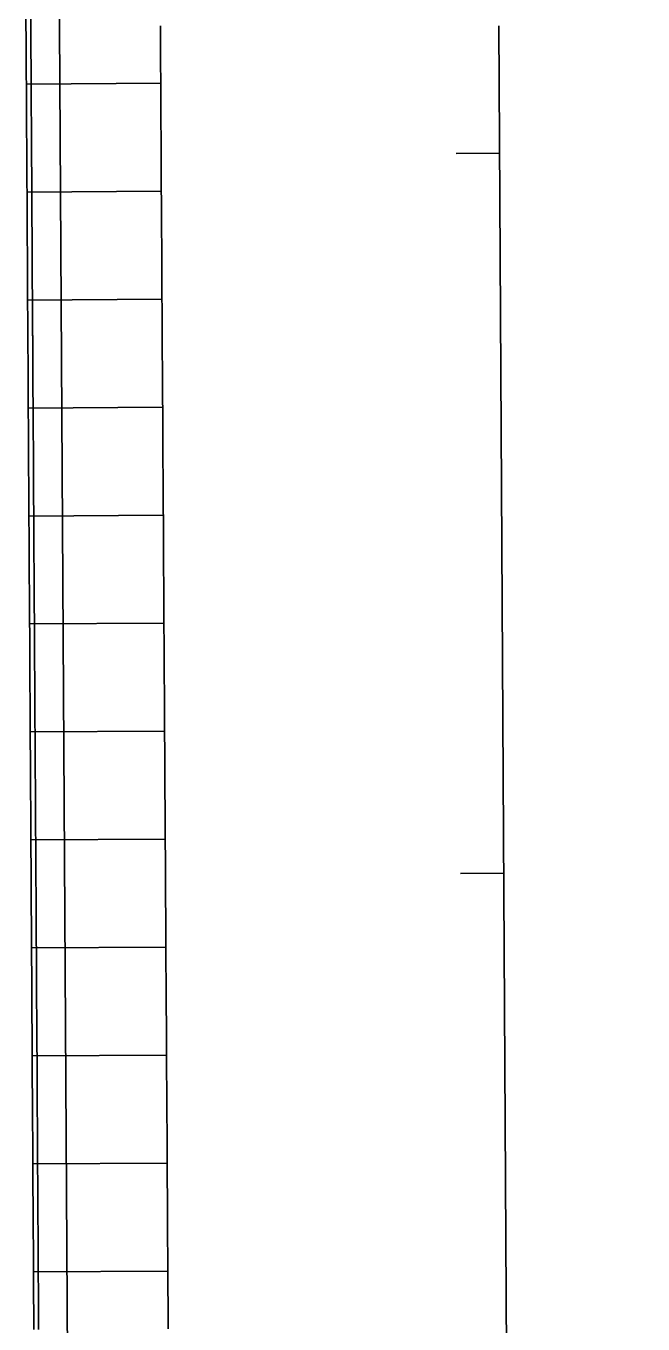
# Model space of a CAD drawing. Extents: x 2145147 to 2158018, y 137519 to 148068.
# Drawn here: x 2150738.9 to 2150824.7, y 146156.5 to 146336.8 of the extents above; entities that cross this region are included whole.
import ezdxf

# ---------------------------------------------------------------- set-up
doc = ezdxf.new("R2010")
doc.units = 0
for name, color, linetype in [('EX_Align', 7, 'Continuous'), ('PR_Joint_Contraction', 7, 'Continuous'), ('PR_Joint_Long', 7, 'Continuous'), ('PR_Road_Concrete', 7, 'Continuous')]:
    doc.layers.add(name, color=color, linetype=linetype)

msp = doc.modelspace()

# ---------------------------------------------------------------- linework, layer by layer
at = {"layer": 'EX_Align'}
msp.add_line((2150824.67, 142998.65), (2150804.61, 146336.84), dxfattribs=at)
for points in [[(2150798.71, 146319.12), (2150804.71, 146319.15)], [(2150799.31, 146219.12), (2150805.31, 146219.15)]]:
    msp.add_lwpolyline(points, dxfattribs=at)
at = {"layer": 'PR_Joint_Contraction'}
for p, q in [((2150738.99, 146328.76), (2150757.65, 146328.88)), ((2150739.08, 146313.76), (2150757.74, 146313.88)), ((2150739.17, 146298.77), (2150757.83, 146298.88)), ((2150739.26, 146283.77), (2150757.93, 146283.88)), ((2150739.35, 146268.77), (2150758.02, 146268.88)), ((2150739.44, 146253.77), (2150758.11, 146253.88)), ((2150739.53, 146238.77), (2150758.2, 146238.88)), ((2150739.62, 146223.77), (2150758.29, 146223.88)), ((2150739.71, 146208.77), (2150758.38, 146208.88)), ((2150739.8, 146193.77), (2150758.47, 146193.88)), ((2150739.89, 146178.77), (2150758.56, 146178.88)), ((2150739.98, 146163.77), (2150758.65, 146163.88))]:
    msp.add_line(p, q, dxfattribs=at)
at = {"layer": 'PR_Joint_Long'}
for points in [[(2150750.32, 145218.94), (2150743.61, 146336.79), (2150743.6, 146337.8)], [(2150758.69, 146155.87), (2150758.69, 146156.87), (2150758.68, 146157.87), (2150758.68, 146158.87), (2150758.67, 146159.87), (2150758.66, 146160.87), (2150758.66, 146161.87), (2150758.65, 146162.87), (2150758.65, 146163.87), (2150758.64, 146164.87), (2150758.63, 146165.87), (2150758.63, 146166.87), (2150758.62, 146167.55), (2150758.62, 146167.87), (2150758.62, 146168.87), (2150758.61, 146169.87), (2150758.6, 146170.87), (2150758.6, 146171.87), (2150758.59, 146172.87), (2150758.59, 146173.87), (2150758.58, 146174.87), (2150758.57, 146175.87), (2150758.57, 146176.87), (2150758.56, 146177.87), (2150758.56, 146178.87), (2150758.55, 146179.87), (2150758.54, 146180.87), (2150758.54, 146181.87), (2150758.53, 146182.87), (2150758.53, 146183.87), (2150758.52, 146184.87), (2150758.51, 146185.87), (2150758.51, 146186.87), (2150758.5, 146187.87), (2150758.5, 146188.87), (2150758.49, 146189.87), (2150758.48, 146190.87), (2150758.48, 146191.87), (2150758.47, 146192.87), (2150758.47, 146193.26), (2150758.47, 146193.87), (2150758.46, 146194.87), (2150758.45, 146195.87), (2150758.45, 146196.87), (2150758.44, 146197.87), (2150758.44, 146198.87), (2150758.43, 146199.87), (2150758.42, 146200.87), (2150758.42, 146201.87), (2150758.41, 146202.87), (2150758.41, 146203.87), (2150758.4, 146204.87), (2150758.39, 146205.87), (2150758.39, 146206.87), (2150758.38, 146207.74), (2150758.38, 146207.87), (2150758.38, 146208.87), (2150758.37, 146209.43), (2150758.37, 146209.87), (2150758.36, 146210.87), (2150758.36, 146211.87), (2150758.35, 146212.87), (2150758.35, 146213.87), (2150758.34, 146214.87), (2150758.33, 146215.87), (2150758.33, 146216.87), (2150758.32, 146217.87), (2150758.32, 146218.87), (2150758.31, 146219.87), (2150758.3, 146220.87), (2150758.3, 146221.87), (2150758.29, 146222.87), (2150758.29, 146223.87), (2150758.28, 146224.87), (2150758.27, 146225.87), (2150758.27, 146226.87), (2150758.26, 146227.87), (2150758.26, 146228.87), (2150758.25, 146229.87), (2150758.25, 146230.45), (2150758.24, 146230.87), (2150758.24, 146231.87), (2150758.23, 146232.87), (2150758.23, 146233.87), (2150758.22, 146234.87), (2150758.21, 146235.87), (2150758.21, 146236.87), (2150758.2, 146237.87), (2150758.2, 146238.87), (2150758.19, 146239.87), (2150758.18, 146240.87), (2150758.18, 146241.87), (2150758.17, 146242.4), (2150758.17, 146242.87), (2150758.17, 146243.87), (2150758.16, 146244.87), (2150758.15, 146245.87), (2150758.15, 146246.87), (2150758.14, 146247.87), (2150758.14, 146248.87), (2150758.13, 146249.87), (2150758.12, 146250.87), (2150758.12, 146251.87), (2150758.11, 146252.87), (2150758.11, 146253.87), (2150758.1, 146254.87), (2150758.09, 146255.87), (2150758.09, 146256.87), (2150758.08, 146257.87), (2150758.08, 146258.87), (2150758.07, 146259.87), (2150758.06, 146260.87), (2150758.06, 146261.87), (2150758.05, 146262.87), (2150758.05, 146263.87), (2150758.04, 146264.87), (2150758.03, 146265.87), (2150758.03, 146266.87), (2150758.02, 146267.87), (2150758.02, 146268.87), (2150758.01, 146269.11), (2150758.01, 146269.87), (2150758, 146270.87), (2150758, 146271.87), (2150757.99, 146272.87), (2150757.99, 146273.87), (2150757.98, 146274.87), (2150757.97, 146275.87), (2150757.97, 146276.87), (2150757.96, 146277.87), (2150757.96, 146278.87), (2150757.95, 146279.87), (2150757.94, 146280.87), (2150757.94, 146281.87), (2150757.93, 146282.87), (2150757.93, 146283.87), (2150757.92, 146284.48), (2150757.92, 146284.87), (2150757.91, 146285.87), (2150757.91, 146286.87), (2150757.9, 146287.87), (2150757.9, 146288.87), (2150757.89, 146289.87), (2150757.88, 146290.87), (2150757.88, 146291.87), (2150757.87, 146292.87), (2150757.87, 146293.87), (2150757.86, 146293.98), (2150757.86, 146294.87), (2150757.85, 146295.87), (2150757.85, 146296.87), (2150757.84, 146297.87), (2150757.83, 146298.87), (2150757.83, 146299.87), (2150757.82, 146300.87), (2150757.82, 146301.87), (2150757.81, 146302.87), (2150757.8, 146303.87), (2150757.8, 146304.87), (2150757.79, 146305.87), (2150757.79, 146306.87), (2150757.78, 146307.87), (2150757.77, 146308.87), (2150757.77, 146309.19), (2150757.77, 146309.87), (2150757.76, 146310.87), (2150757.76, 146311.87), (2150757.75, 146312.87), (2150757.74, 146313.87), (2150757.74, 146314.87), (2150757.73, 146315.87), (2150757.73, 146316.87), (2150757.72, 146317.87), (2150757.71, 146318.87), (2150757.71, 146319.87), (2150757.7, 146320.87), (2150757.7, 146321.86), (2150757.7, 146321.87), (2150757.69, 146322.87), (2150757.68, 146323.87), (2150757.68, 146324.87), (2150757.67, 146325.87), (2150757.67, 146326.87), (2150757.66, 146327.87), (2150757.65, 146328.87), (2150757.65, 146329.87), (2150757.64, 146330.87), (2150757.64, 146331.87), (2150757.63, 146332.87), (2150757.62, 146333.87), (2150757.62, 146334.87), (2150757.61, 146335.87), (2150757.61, 146336.56), (2150757.61, 146336.56), (2150757.61, 146336.87)]]:
    msp.add_lwpolyline(points, dxfattribs=at)
at = {"layer": 'PR_Road_Concrete'}
for points in [[(2150740.03, 146155.76), (2150740.02, 146156.76), (2150740.02, 146157.76), (2150740.01, 146158.76), (2150740, 146159.76), (2150740, 146160.76), (2150739.99, 146161.76), (2150739.99, 146162.76), (2150739.98, 146163.76), (2150739.97, 146164.76), (2150739.97, 146165.76), (2150739.96, 146166.76), (2150739.96, 146167.44), (2150739.96, 146167.76), (2150739.95, 146168.76), (2150739.94, 146169.76), (2150739.94, 146170.76), (2150739.93, 146171.76), (2150739.93, 146172.76), (2150739.92, 146173.76), (2150739.91, 146174.76), (2150739.91, 146175.76), (2150739.9, 146176.76), (2150739.9, 146177.76), (2150739.89, 146178.76), (2150739.88, 146179.76), (2150739.88, 146180.76), (2150739.87, 146181.76), (2150739.87, 146182.76), (2150739.86, 146183.76), (2150739.85, 146184.76), (2150739.85, 146185.76), (2150739.84, 146186.76), (2150739.84, 146187.76), (2150739.83, 146188.76), (2150739.82, 146189.76), (2150739.82, 146190.76), (2150739.81, 146191.76), (2150739.81, 146192.76), (2150739.8, 146193.15), (2150739.8, 146193.76), (2150739.79, 146194.76), (2150739.79, 146195.76), (2150739.78, 146196.76), (2150739.78, 146197.76), (2150739.77, 146198.76), (2150739.76, 146199.76), (2150739.76, 146200.76), (2150739.75, 146201.76), (2150739.75, 146202.76), (2150739.74, 146203.76), (2150739.73, 146204.76), (2150739.73, 146205.76), (2150739.72, 146206.76), (2150739.72, 146207.63), (2150739.72, 146207.76), (2150739.71, 146208.76), (2150739.71, 146209.32), (2150739.7, 146209.76), (2150739.7, 146210.76), (2150739.69, 146211.76), (2150739.69, 146212.76), (2150739.68, 146213.76), (2150739.67, 146214.76), (2150739.67, 146215.76), (2150739.66, 146216.76), (2150739.66, 146217.76), (2150739.65, 146218.76), (2150739.64, 146219.76), (2150739.64, 146220.76), (2150739.63, 146221.76), (2150739.63, 146222.76), (2150739.62, 146223.76), (2150739.61, 146224.76), (2150739.61, 146225.76), (2150739.6, 146226.76), (2150739.6, 146227.76), (2150739.59, 146228.76), (2150739.58, 146229.76), (2150739.58, 146230.33), (2150739.58, 146230.76), (2150739.57, 146231.76), (2150739.57, 146232.76), (2150739.56, 146233.76), (2150739.55, 146234.76), (2150739.55, 146235.76), (2150739.54, 146236.76), (2150739.54, 146237.76), (2150739.53, 146238.76), (2150739.52, 146239.76), (2150739.52, 146240.76), (2150739.51, 146241.76), (2150739.51, 146242.29), (2150739.51, 146242.76), (2150739.5, 146243.76), (2150739.49, 146244.76), (2150739.49, 146245.76), (2150739.48, 146246.76), (2150739.48, 146247.76), (2150739.47, 146248.76), (2150739.46, 146249.76), (2150739.46, 146250.76), (2150739.45, 146251.76), (2150739.45, 146252.76), (2150739.44, 146253.76), (2150739.43, 146254.76), (2150739.43, 146255.76), (2150739.42, 146256.76), (2150739.42, 146257.76), (2150739.41, 146258.76), (2150739.4, 146259.76), (2150739.4, 146260.76), (2150739.39, 146261.76), (2150739.38, 146262.76), (2150739.38, 146263.76), (2150739.37, 146264.76), (2150739.37, 146265.76), (2150739.36, 146266.76), (2150739.35, 146267.76), (2150739.35, 146268.76), (2150739.35, 146268.99), (2150739.34, 146269.76), (2150739.34, 146270.76), (2150739.33, 146271.76), (2150739.32, 146272.76), (2150739.32, 146273.76), (2150739.31, 146274.76), (2150739.31, 146275.76), (2150739.3, 146276.76), (2150739.29, 146277.76), (2150739.29, 146278.76), (2150739.28, 146279.76), (2150739.28, 146280.76), (2150739.27, 146281.76), (2150739.26, 146282.76), (2150739.26, 146283.76), (2150739.26, 146284.37), (2150739.25, 146284.76), (2150739.25, 146285.76), (2150739.24, 146286.76), (2150739.23, 146287.76), (2150739.23, 146288.76), (2150739.22, 146289.76), (2150739.22, 146290.76), (2150739.21, 146291.76), (2150739.2, 146292.76), (2150739.2, 146293.76), (2150739.2, 146293.87), (2150739.19, 146294.76), (2150739.19, 146295.76), (2150739.18, 146296.76), (2150739.17, 146297.76), (2150739.17, 146298.76), (2150739.16, 146299.76), (2150739.16, 146300.76), (2150739.15, 146301.76), (2150739.14, 146302.76), (2150739.14, 146303.76), (2150739.13, 146304.76), (2150739.13, 146305.76), (2150739.12, 146306.76), (2150739.11, 146307.76), (2150739.11, 146308.76), (2150739.11, 146309.08), (2150739.1, 146309.76), (2150739.1, 146310.76), (2150739.09, 146311.76), (2150739.08, 146312.76), (2150739.08, 146313.76), (2150739.07, 146314.76), (2150739.07, 146315.76), (2150739.06, 146316.76), (2150739.05, 146317.76), (2150739.05, 146318.76), (2150739.04, 146319.76), (2150739.04, 146320.76), (2150739.03, 146321.75), (2150739.03, 146321.76), (2150739.02, 146322.76), (2150739.02, 146323.76), (2150739.01, 146324.76), (2150739.01, 146325.76), (2150739, 146326.76), (2150738.99, 146327.76), (2150738.99, 146328.76), (2150738.98, 146329.76), (2150738.98, 146330.76), (2150738.97, 146331.76), (2150738.96, 146332.76), (2150738.96, 146333.76), (2150738.95, 146334.76), (2150738.95, 146335.76), (2150738.94, 146336.45), (2150738.94, 146336.45), (2150738.94, 146336.76), (2150738.93, 146337.77)], [(2150740.69, 146155.76), (2150740.69, 146156.76), (2150740.68, 146157.76), (2150740.68, 146158.76), (2150740.67, 146159.76), (2150740.66, 146160.76), (2150740.66, 146161.76), (2150740.65, 146162.76), (2150740.65, 146163.76), (2150740.64, 146164.76), (2150740.63, 146165.76), (2150740.63, 146166.76), (2150740.62, 146167.44), (2150740.62, 146167.76), (2150740.62, 146168.76), (2150740.61, 146169.76), (2150740.6, 146170.76), (2150740.6, 146171.76), (2150740.59, 146172.76), (2150740.59, 146173.76), (2150740.58, 146174.76), (2150740.57, 146175.76), (2150740.57, 146176.76), (2150740.56, 146177.76), (2150740.56, 146178.76), (2150740.55, 146179.76), (2150740.54, 146180.76), (2150740.54, 146181.76), (2150740.53, 146182.76), (2150740.53, 146183.76), (2150740.52, 146184.76), (2150740.51, 146185.76), (2150740.51, 146186.76), (2150740.5, 146187.76), (2150740.5, 146188.76), (2150740.49, 146189.76), (2150740.48, 146190.76), (2150740.48, 146191.76), (2150740.47, 146192.76), (2150740.47, 146193.15), (2150740.47, 146193.76), (2150740.46, 146194.76), (2150740.45, 146195.76), (2150740.45, 146196.76), (2150740.44, 146197.76), (2150740.44, 146198.76), (2150740.43, 146199.76), (2150740.42, 146200.76), (2150740.42, 146201.76), (2150740.41, 146202.76), (2150740.41, 146203.76), (2150740.4, 146204.76), (2150740.39, 146205.76), (2150740.39, 146206.76), (2150740.38, 146207.64), (2150740.38, 146207.76), (2150740.38, 146208.76), (2150740.37, 146209.32), (2150740.37, 146209.76), (2150740.36, 146210.76), (2150740.36, 146211.76), (2150740.35, 146212.76), (2150740.35, 146213.76), (2150740.34, 146214.76), (2150740.33, 146215.76), (2150740.33, 146216.76), (2150740.32, 146217.76), (2150740.32, 146218.76), (2150740.31, 146219.76), (2150740.3, 146220.76), (2150740.3, 146221.76), (2150740.29, 146222.76), (2150740.29, 146223.76), (2150740.28, 146224.76), (2150740.27, 146225.76), (2150740.27, 146226.76), (2150740.26, 146227.76), (2150740.26, 146228.76), (2150740.25, 146229.76), (2150740.25, 146230.34), (2150740.24, 146230.76), (2150740.24, 146231.76), (2150740.23, 146232.76), (2150740.23, 146233.76), (2150740.22, 146234.76), (2150740.21, 146235.76), (2150740.21, 146236.76), (2150740.2, 146237.76), (2150740.2, 146238.76), (2150740.19, 146239.76), (2150740.18, 146240.76), (2150740.18, 146241.76), (2150740.17, 146242.3), (2150740.17, 146242.76), (2150740.17, 146243.76), (2150740.16, 146244.76), (2150740.15, 146245.76), (2150740.15, 146246.76), (2150740.14, 146247.76), (2150740.14, 146248.76), (2150740.13, 146249.76), (2150740.12, 146250.76), (2150740.12, 146251.76), (2150740.11, 146252.76), (2150740.11, 146253.76), (2150740.1, 146254.76), (2150740.09, 146255.76), (2150740.09, 146256.76), (2150740.08, 146257.76), (2150740.08, 146258.76), (2150740.07, 146259.76), (2150740.06, 146260.76), (2150740.06, 146261.76), (2150740.05, 146262.76), (2150740.05, 146263.76), (2150740.04, 146264.76), (2150740.03, 146265.76), (2150740.03, 146266.76), (2150740.02, 146267.76), (2150740.02, 146268.76), (2150740.01, 146269), (2150740.01, 146269.76), (2150740, 146270.76), (2150740, 146271.76), (2150739.99, 146272.76), (2150739.99, 146273.76), (2150739.98, 146274.76), (2150739.97, 146275.76), (2150739.97, 146276.76), (2150739.96, 146277.76), (2150739.96, 146278.76), (2150739.95, 146279.76), (2150739.94, 146280.76), (2150739.94, 146281.76), (2150739.93, 146282.76), (2150739.93, 146283.76), (2150739.92, 146284.37), (2150739.92, 146284.76), (2150739.91, 146285.76), (2150739.91, 146286.76), (2150739.9, 146287.76), (2150739.9, 146288.76), (2150739.89, 146289.76), (2150739.88, 146290.76), (2150739.88, 146291.76), (2150739.87, 146292.76), (2150739.87, 146293.76), (2150739.86, 146293.87), (2150739.86, 146294.76), (2150739.85, 146295.76), (2150739.85, 146296.76), (2150739.84, 146297.76), (2150739.84, 146298.76), (2150739.83, 146299.76), (2150739.82, 146300.76), (2150739.82, 146301.76), (2150739.81, 146302.76), (2150739.81, 146303.76), (2150739.8, 146304.76), (2150739.79, 146305.76), (2150739.79, 146306.76), (2150739.78, 146307.76), (2150739.78, 146308.76), (2150739.77, 146309.08), (2150739.77, 146309.76), (2150739.76, 146310.76), (2150739.76, 146311.76), (2150739.75, 146312.76), (2150739.75, 146313.76), (2150739.74, 146314.76), (2150739.73, 146315.76), (2150739.73, 146316.76), (2150739.72, 146317.76), (2150739.72, 146318.76), (2150739.71, 146319.76), (2150739.7, 146320.76), (2150739.7, 146321.76), (2150739.7, 146321.76), (2150739.69, 146322.76), (2150739.69, 146323.76), (2150739.68, 146324.76), (2150739.67, 146325.76), (2150739.67, 146326.76), (2150739.66, 146327.76), (2150739.66, 146328.76), (2150739.65, 146329.76), (2150739.64, 146330.76), (2150739.64, 146331.76), (2150739.63, 146332.76), (2150739.63, 146333.76), (2150739.62, 146334.76), (2150739.61, 146335.76), (2150739.61, 146336.45), (2150739.61, 146336.45), (2150739.61, 146336.76), (2150739.6, 146337.78)]]:
    msp.add_lwpolyline(points, dxfattribs=at)

doc.saveas('drawing.dxf')
